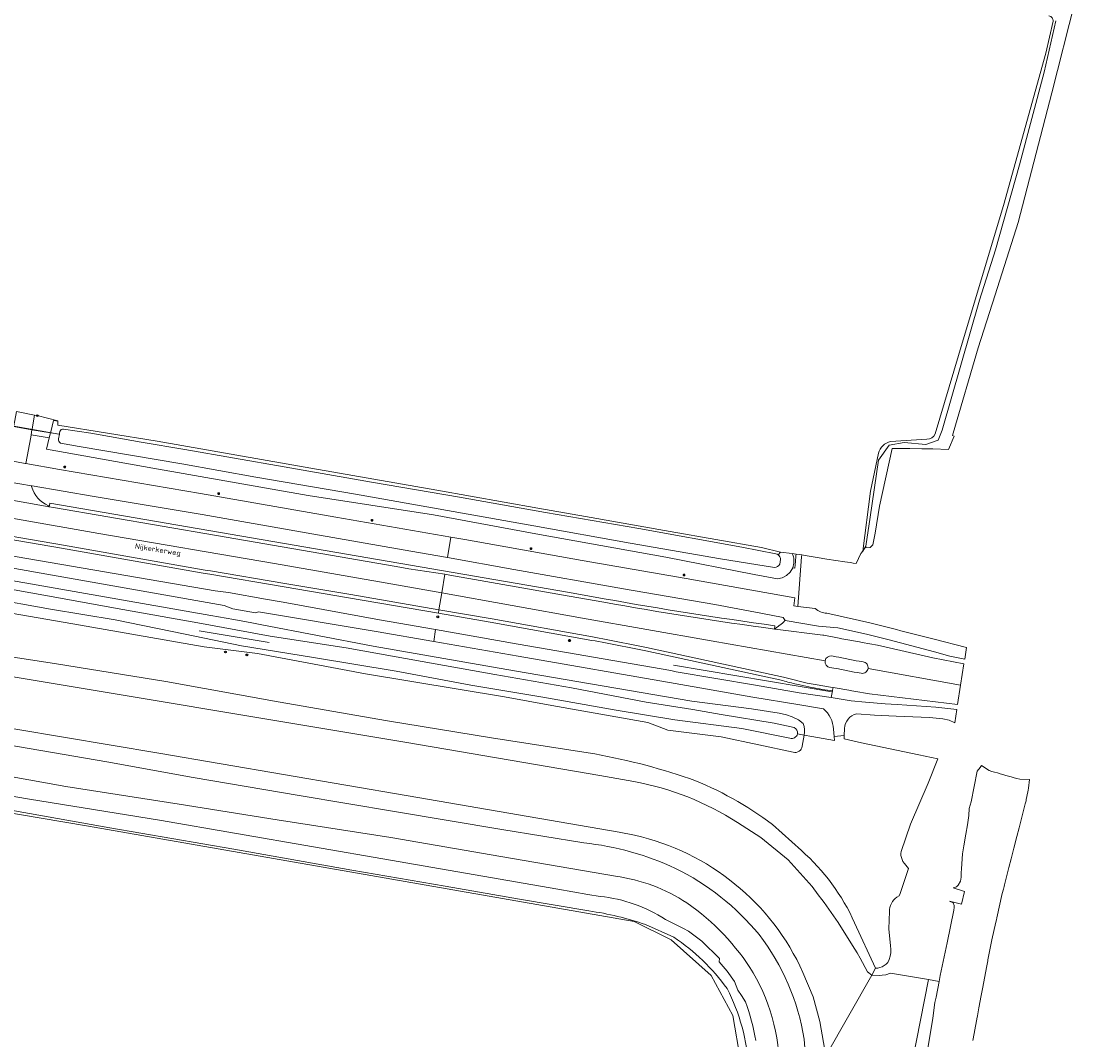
# Model space of a CAD drawing. Header units: metres. Extents: x 149984 to 156489, y 469398 to 478068.
# Tile 690 of 854: x 155483 to 155664, y 471254 to 471429. Entities that reach past the tile are written whole.
import ezdxf
from ezdxf.enums import TextEntityAlignment as Align

# ---------------------------------------------------------------- set-up
doc = ezdxf.new("R2010")
doc.units = ezdxf.units.M
doc.header["$LTSCALE"] = 0.75
for name, color, linetype, lineweight in [('B-WE-GR-GRAS-GV', 252, 'Continuous', 13), ('B-WE-GR-GROENVOORZIENING-GV', 252, 'Continuous', 18), ('B-WE-IE-MEUBILAIR-S', 252, 'Continuous', 25), ('B-WE-IE-MEUBILAIR_WEGMEUBILAIR-G', 252, 'Continuous', 18), ('B-WE-KW-KUNSTWERK_DUIKER-G', 6, 'Continuous', 18), ('B-WE-OG-TERREIN_BEGROEID-GV', 252, 'Continuous', 18), ('B-WE-OG-TERREIN_OEVER-GV', 252, 'Continuous', 18), ('B-WE-OG-TOPOGRAFIE-T18', 7, 'Continuous', 18), ('B-WE-OG-WATER-GV', 252, 'Continuous', 18), ('B-WE-OG-WATER_SLOOT-GV', 252, 'Continuous', 18), ('B-WE-VH-GESLOTENVERHARDING-GV', 252, 'Continuous', 18), ('B-WE-VH-HALFVERHARDING-GV', 252, 'Continuous', 18), ('B-WE-VH-ONVERHARD-GV', 252, 'Continuous', 18), ('B-WE-VH-OPENVERHARDING-GV', 252, 'Continuous', 18)]:
    doc.layers.add(name, color=color, linetype=linetype, lineweight=lineweight)
doc.styles.add('NLCS-ISO', font='NLCS-ISO.ttf')
doc.styles.add('NLCS-ISO-M500-T18', font='NLCS-ISO.ttf', dxfattribs={"height": 0.9})

# ---------------------------------------------------------------- blocks, each defined once
blk = doc.blocks.new('SIE-MEUBILAIR_BORD_VERKEER-SO')
blk.add_lwpolyline([(-0.5625, -0.5625), (0.5625, -0.5625), (0.5625, 0.5625), (-0.5625, 0.5625)], close=True)
at = {"style": 'NLCS-ISO'}
blk.add_text('vb', height=0.75, dxfattribs=at).set_placement((0, 0), align=Align.MIDDLE_CENTER)
blk = doc.blocks.new('SIE-MEUBILAIR_PAAL_LICHTMAST-SO')
for points in [[(-0.62, 0), (-1, 0)], [(-0.71, 0.71), (-0.44, 0.44)], [(0, 1), (0, 0.62)], [(0.44, 0.44), (0.71, 0.71)], [(1, 0), (0.62, 0)], [(-0.71, -0.71), (-0.44, -0.44)], [(0, -0.62), (0, -1)], [(0.44, -0.44), (0.71, -0.71)]]:
    blk.add_lwpolyline(points)
blk.add_circle((0, 0), 0.5)
blk = doc.blocks.new('SIE-MEUBILAIR_PAAL_HECTOMETER-SO')
blk.add_circle((0, 0), 0.75)
at = {"style": 'NLCS-ISO'}
blk.add_text('hm', height=0.75, dxfattribs=at).set_placement((0.16, 0.07), align=Align.MIDDLE_CENTER)
blk = doc.blocks.new('SIE-MEUBILAIR_PAAL-SO')
blk.add_circle((0, 0), 0.75)
blk = doc.blocks.new('SIE-MEUBILAIR_PAAL_VERKEERSBORD-SO')
blk.add_circle((0, 0), 0.75)
at = {"style": 'NLCS-ISO'}
blk.add_text('vb', height=0.75, dxfattribs=at).set_placement((0, 0.07), align=Align.MIDDLE_CENTER)

msp = doc.modelspace()

# ---------------------------------------------------------------- linework, layer by layer
at = {"layer": 'B-WE-GR-GRAS-GV', "flags": 128}
for points in [[(155644.395, 471373.911), (155651.289, 471396.945), (155658.556, 471423.053), (155659.809, 471428.542)], [(155639.6, 471357.748), (155644.395, 471373.911)], [(155481.969, 471361.593), (155485.093, 471360.971), (155485.557, 471360.879), (155489.05, 471359.999), (155489.054, 471359.923), (155489.09, 471359.263), (155506.092, 471356.484), (155532.497, 471351.868), (155554.102, 471348.092), (155571.416, 471344.987), (155579.578, 471343.563), (155594.103, 471341.028), (155609.796, 471338.256), (155613.051, 471337.486), (155615.067, 471337.222), (155615.727, 471337.136), (155616.324, 471337.058), (155616.716, 471336.993), (155617.608, 471336.847), (155620.021, 471336.45), (155620.336, 471336.398), (155621.008, 471336.293), (155624.076, 471335.814)], [(155631.924, 471356.457), (155638.147, 471356.853)], [(155626.03, 471335.52), (155626.847, 471337.264), (155627.166, 471337.634), (155628.509, 471347.904), (155629.852, 471354.441)], [(155494.017, 471290.542), (155474.687, 471293.766), (155460.88, 471296.042), (155446.571, 471298.319), (155430.367, 471301.188), (155414.681, 471303.566), (155413.529, 471304.362), (155407.489, 471308.536), (155363.899, 471315.368), (155361.592, 471316.053), (155357.105, 471289.754), (155354.263, 471290.16), (155345.584, 471241.199), (155341.352, 471241.837), (155341.043, 471240.015), (155349.78, 471238.621)], [(155646.06, 471253.706), (155646.285, 471254.922), (155646.794, 471257.68), (155646.832, 471257.886), (155646.844, 471257.957), (155647.093, 471259.301), (155647.489, 471261.45), (155647.695, 471262.564), (155648.423, 471266.512), (155648.591, 471267.365), (155648.63, 471267.566), (155649.294, 471270.96), (155649.989, 471274.012), (155650.078, 471274.402), (155650.156, 471274.744), (155651.104, 471278.907), (155651.293, 471279.67), (155651.398, 471280.097), (155651.481, 471280.434), (155652.21, 471283.395), (155652.598, 471284.878), (155653.07, 471286.682), (155653.601, 471288.707), (155653.982, 471290.164), (155655.032, 471294.301), (155655.166, 471294.83), (155655.221, 471295.045), (155655.472, 471296.332), (155655.538, 471296.671), (155655.601, 471296.997), (155655.751, 471298.475), (155654.081, 471298.513), (155653.604, 471298.647), (155653.126, 471298.782), (155652.648, 471298.916), (155652.171, 471299.051), (155651.693, 471299.185), (155651.216, 471299.32), (155650.738, 471299.454), (155650.261, 471299.589), (155649.783, 471299.723), (155649.305, 471299.858), (155648.828, 471299.992), (155647.528, 471300.856), (155647.274, 471300.543), (155646.815, 471299.888), (155645.779, 471294.669), (155645.424, 471293.491), (155645.36, 471292.326), (155645.111, 471290.685), (155644.866, 471289.069), (155644.525, 471287.118), (155644.292, 471285.7), (155644.105, 471283.138), (155644.069, 471282.455), (155644.033, 471281.701), (155643.906, 471281.058), (155643.538, 471280.362), (155643.228, 471280.09), (155642.698, 471279.877), (155644.607, 471279.248), (155644.085, 471277.104), (155642.025, 471277.586), (155642.666, 471277.319), (155642.842, 471276.85), (155642.817, 471276.534), (155642.777, 471276.049), (155641.668, 471270.445), (155640.452, 471264.85), (155640.263, 471263.831), (155639.767, 471261.159), (155639.552, 471260.206), (155639.161, 471257.557), (155636.996, 471244.461)], [(155604.815, 471198.151), (155605.179, 471205.668), (155606.191, 471250.328), (155604.869, 471258), (155601.164, 471264.88), (155594.285, 471270.965), (155587.935, 471274.14), (155494.017, 471290.542)]]:
    msp.add_lwpolyline(points, dxfattribs=at)
at = {"layer": 'B-WE-GR-GRAS-GV'}
for points in [[(155659.809, 471428.542, 0.4166799), (155659.109, 471429.441)], [(155638.147, 471356.853, 0.3066936), (155639.6, 471357.748)], [(155629.852, 471354.441, -0.2695402), (155631.924, 471356.457)], [(155624.076, 471335.814, 0.0010009), (155626.03, 471335.52)]]:
    msp.add_lwpolyline(points, format="xyb", dxfattribs=at)
at = {"layer": 'B-WE-GR-GROENVOORZIENING-GV', "flags": 128}
for points in [[(155489.054, 471359.923), (155489.05, 471359.999), (155485.557, 471360.879), (155485.093, 471360.971), (155484.663, 471358.635), (155484.642, 471358.518), (155484.634, 471358.47), (155487.821, 471357.939), (155487.825, 471357.956), (155487.862, 471358.107), (155488.342, 471360.042)], [(155487.601, 471357.05), (155487.821, 471357.939), (155484.634, 471358.47), (155484.486, 471357.593)], [(155615.488, 471329.653), (155615.319, 471328.276), (155616.008, 471328.172), (155616.669, 471336.686), (155616.716, 471336.993), (155616.324, 471337.058), (155615.727, 471337.136), (155615.681, 471336.837), (155615.672, 471336.763), (155615.601, 471335.848), (155615.514, 471334.725), (155615.147, 471334.789), (155614.719, 471334.039), (155614.106, 471333.448), (155613.353, 471333.05), (155612.519, 471332.876), (155608.534, 471333.616), (155593.361, 471336.628), (155571.083, 471340.624), (155553.511, 471343.848), (155532.045, 471347.179), (155505.383, 471351.851), (155487.131, 471355.154), (155487.601, 471357.05), (155484.486, 471357.593), (155484.42, 471357.201), (155483.576, 471352.677), (155489.349, 471351.67), (155513.546, 471347.524), (155536.778, 471343.445), (155556.516, 471340.061), (155558.882, 471339.655), (155579.027, 471336.016), (155596.867, 471332.931)]]:
    msp.add_lwpolyline(points, close=True, dxfattribs=at)
for points in [[(155613.812, 471325.737), (155613.87, 471325.727), (155613.502, 471326.256), (155609.69, 471327.025), (155601.802, 471328.481), (155586.142, 471331.171), (155567.318, 471334.508), (155555.932, 471336.525), (155549.646, 471337.639), (155531.662, 471340.789), (155513.829, 471343.944), (155495.308, 471347.031), (155484.674, 471348.844), (155484.532, 471348.868), (155484.583, 471348.712)], [(155487.474, 471345.43), (155487.608, 471345.257), (155487.641, 471345.449), (155487.711, 471345.851), (155576.852, 471330.531), (155582.826, 471329.477)], [(155620.4, 471310.606), (155616.005, 471311.32), (155608.298, 471312.599), (155594.969, 471314.93), (155568.048, 471319.625), (155553.557, 471322.136), (155543.698, 471323.844), (155523.477, 471327.239), (155522.959, 471327.077), (155519.093, 471327.77), (155517.636, 471328.307), (155477.745, 471335.366), (155457.332, 471338.918), (155456.442, 471339.07), (155440.727, 471341.761), (155439.909, 471336.98), (155441.587, 471336.685), (155441.824, 471338.276)], [(155580.696, 471322.343), (155563.26, 471325.484), (155554.362, 471327.009), (155538.967, 471329.648), (155527.906, 471331.517), (155515.167, 471333.669), (155513.993, 471333.867), (155489.692, 471338.138), (155465.693, 471342.255)], [(155443.535, 471339.222), (155455.664, 471337.156), (155477.812, 471333.175), (155515.315, 471326.623), (155519.269, 471325.9), (155522.384, 471325.331), (155524.046, 471325.027), (155543.16, 471321.326), (155567.4, 471317.139), (155597.825, 471311.892), (155608.059, 471310.583), (155612.84, 471309.823), (155614.08, 471309.573), (155615.04, 471309.239), (155616.137, 471308.683), (155616.955, 471308.051)], [(155478.032, 471337.38), (155516.096, 471330.846), (155518.329, 471330.565), (155524.705, 471329.431), (155527.726, 471328.895), (155544.279, 471325.885), (155553.894, 471324.178), (155568.064, 471321.663), (155594.225, 471317.143), (155595.167, 471316.964), (155608.737, 471314.63), (155616.276, 471313.356), (155621.718, 471312.549), (155621.961, 471313.67), (155621.553, 471313.726)], [(155612.09, 471324.859), (155612.009, 471324.265), (155612.533, 471324.662)], [(155613.437, 471315.434), (155589.957, 471320.539)], [(155617.11, 471306.066), (155618.447, 471305.846), (155622.331, 471305.161), (155622.28, 471305.872), (155622.138, 471307.091)]]:
    msp.add_lwpolyline(points, dxfattribs=at)
at = {"layer": 'B-WE-GR-GROENVOORZIENING-GV'}
for points in [[(155484.583, 471348.712, 0.2337558), (155487.474, 471345.43)], [(155582.826, 471329.477, 0.010455), (155612.09, 471324.859)], [(155612.927, 471324.929, 0.0501405), (155613.812, 471325.737)], [(155612.533, 471324.662, 0.01689), (155612.927, 471324.929)], [(155589.957, 471320.539, 0.0056326), (155580.696, 471322.343)], [(155615.819, 471314.814, -0.0100503), (155613.437, 471315.434)], [(155617.901, 471314.355, -0.0091068), (155615.819, 471314.814)], [(155621.553, 471313.726, -0.0149928), (155617.901, 471314.355)], [(155622.138, 471307.091, 0.2122489), (155620.4, 471310.606)], [(155616.955, 471308.051, -0.1376759), (155617.11, 471306.066)]]:
    msp.add_lwpolyline(points, format="xyb", dxfattribs=at)
at = {"layer": 'B-WE-IE-MEUBILAIR_WEGMEUBILAIR-G', "flags": 128}
msp.add_lwpolyline([(155594.711, 471318.098), (155621.83, 471313.508)], dxfattribs=at)
at = {"layer": 'B-WE-KW-KUNSTWERK_DUIKER-G', "flags": 128}
for points in [[(155477.015, 471359.863), (155489.239, 471357.707)], [(155525.326, 471321.944), (155513.351, 471323.985)]]:
    msp.add_lwpolyline(points, dxfattribs=at)
at = {"layer": 'B-WE-OG-TERREIN_BEGROEID-GV', "flags": 128}
for points in [[(155615.241, 471303.18), (155609.333, 471304.444), (155602.87, 471305.801), (155593.72, 471306.941), (155590.279, 471308.27), (155573.819, 471311.191), (155565.731, 471312.626), (155541.858, 471316.6), (155523.346, 471320.088), (155514.185, 471321.2), (155490.317, 471325.429), (155468.423, 471329.171), (155467.58, 471329.28), (155465.775, 471329.512), (155465.18, 471329.589), (155454.312, 471331.447), (155443.448, 471333.331), (155441.977, 471333.589)], [(155464.463, 471321.841), (155472.121, 471320.904), (155488.846, 471318.306), (155507.614, 471315.269), (155526.901, 471311.823), (155545.622, 471308.521), (155563.453, 471305.642), (155580.073, 471303.07)], [(155625.758, 471273.892), (155629.323, 471266.085), (155629.723, 471266.124), (155630.115, 471266.217), (155630.49, 471266.364), (155630.841, 471266.56), (155631.161, 471266.803), (155631.446, 471267.088), (155631.692, 471267.622), (155631.863, 471268.185), (155631.954, 471268.766), (155631.964, 471269.355), (155631.892, 471269.939), (155631.662, 471272.87), (155631.744, 471275.809), (155631.756, 471276.174), (155631.815, 471276.536), (155631.918, 471276.886), (155632.065, 471277.221), (155632.252, 471277.535), (155632.478, 471277.823), (155632.738, 471278.08), (155633.029, 471278.302), (155633.418, 471278.516), (155633.551, 471278.913), (155634.814, 471282.673), (155635.003, 471283.235), (155634.323, 471284.091), (155634.052, 471284.432), (155633.893, 471284.75), (155633.779, 471285.086), (155633.712, 471285.435), (155633.693, 471285.79), (155633.722, 471286.144), (155635.342, 471290.786), (155638.362, 471297.852), (155640.044, 471301.999), (155636.769, 471302.709), (155626.961, 471304.787), (155623.957, 471305.423), (155623.985, 471306.023), (155622.28, 471305.872), (155622.331, 471305.161), (155618.447, 471305.846), (155617.11, 471306.066), (155616.793, 471304.184)], [(155611.658, 471290.77), (155616.629, 471286.282)]]:
    msp.add_lwpolyline(points, dxfattribs=at)
at = {"layer": 'B-WE-OG-TERREIN_BEGROEID-GV'}
for points in [[(155616.793, 471304.184, -0.4753671), (155615.241, 471303.18)], [(155580.073, 471303.07, -0.0376042), (155597.432, 471298.66)], [(155597.432, 471298.66, -0.0684485), (155611.658, 471290.77)], [(155616.629, 471286.282, -0.1077899), (155625.758, 471273.892)]]:
    msp.add_lwpolyline(points, format="xyb", dxfattribs=at)
at = {"layer": 'B-WE-OG-TERREIN_OEVER-GV', "flags": 128}
for points in [[(155629.852, 471354.441), (155628.509, 471347.904), (155627.166, 471337.634), (155627.662, 471338.495), (155628.411, 471343.466), (155629.857, 471353.23), (155631.672, 471355.823), (155634.245, 471356.3), (155637.978, 471355.911), (155640.078, 471356.689), (155640.778, 471358.4), (155647.187, 471380.669), (155649.908, 471389.298), (155654.049, 471403.894), (155658.263, 471419.816), (155660.306, 471428.576)], [(155659.809, 471428.542), (155658.556, 471423.053), (155651.289, 471396.945), (155644.395, 471373.911), (155639.6, 471357.748)], [(155612.658, 471337.018), (155613.051, 471337.486), (155609.796, 471338.256), (155594.103, 471341.028), (155579.578, 471343.563), (155571.416, 471344.987), (155554.102, 471348.092), (155532.497, 471351.868), (155506.092, 471356.484), (155489.09, 471359.263), (155489.054, 471359.923), (155488.342, 471360.042), (155487.862, 471358.107), (155487.825, 471357.956), (155487.821, 471357.939), (155489.345, 471357.685), (155489.376, 471357.857), (155489.428, 471358.143)], [(155489.199, 471356.88), (155489.345, 471357.685), (155487.821, 471357.939), (155487.601, 471357.05), (155487.131, 471355.154), (155505.383, 471351.851), (155532.045, 471347.179), (155553.511, 471343.848), (155571.083, 471340.624), (155593.361, 471336.628), (155608.534, 471333.616), (155612.519, 471332.876), (155613.353, 471333.05), (155614.106, 471333.448), (155614.719, 471334.039)], [(155490.07, 471358.576), (155494.762, 471357.854), (155503.399, 471356.347), (155510.885, 471355.047), (155527.878, 471352.086), (155542.865, 471349.478), (155557.963, 471346.921), (155572.749, 471344.288), (155588.721, 471341.516), (155606.417, 471338.345), (155612.228, 471337.194)], [(155612.023, 471334.822), (155602.777, 471336.31), (155587.277, 471339.01), (155570.71, 471342.004), (155553.331, 471345.05), (155540.128, 471347.386), (155523.054, 471350.302), (155510.367, 471352.601), (155492.717, 471355.564), (155489.545, 471356.182)], [(155638.147, 471356.853), (155631.924, 471356.457)], [(155616.955, 471308.051), (155616.137, 471308.683), (155615.04, 471309.239), (155614.08, 471309.573), (155612.84, 471309.823), (155608.059, 471310.583), (155597.825, 471311.892), (155567.4, 471317.139), (155543.16, 471321.326), (155524.046, 471325.027), (155522.384, 471325.331), (155519.269, 471325.9), (155515.315, 471326.623), (155477.812, 471333.175), (155455.664, 471337.156), (155443.535, 471339.222)], [(155444.107, 471337.488), (155451.233, 471336.17), (155469.729, 471333.115), (155486.667, 471330.069), (155500.202, 471327.617), (155513.73, 471325.251), (155525.498, 471323.085), (155538.519, 471321.082), (155551.583, 471318.696), (155564.039, 471316.478), (155577.205, 471314.2), (155589.986, 471311.742), (155597.996, 471310.473), (155602.883, 471309.598), (155611.962, 471308.125), (155615.408, 471307.372)], [(155615.067, 471337.222), (155613.051, 471337.486), (155612.658, 471337.018)], [(155613.043, 471336.207), (155612.912, 471335.423)], [(155614.719, 471334.039), (155615.147, 471334.789), (155615.348, 471335.603), (155615.315, 471336.454)], [(155614.673, 471305.577), (155606.433, 471307.215), (155594.903, 471308.686), (155584.518, 471310.451), (155572.257, 471312.597), (155559.917, 471314.634), (155547.128, 471317.071), (155532.963, 471319.423), (155520.601, 471321.388), (155510.948, 471323.413), (155498.938, 471325.837), (155487.836, 471327.669), (155476.938, 471329.631), (155462.852, 471331.86), (155450.273, 471333.992), (155443.625, 471335.156)], [(155467.58, 471329.28), (155468.423, 471329.171), (155490.317, 471325.429), (155514.185, 471321.2), (155523.346, 471320.088), (155541.858, 471316.6), (155565.731, 471312.626), (155573.819, 471311.191), (155590.279, 471308.27), (155593.72, 471306.941), (155602.87, 471305.801), (155609.333, 471304.444), (155615.241, 471303.18)], [(155580.073, 471303.07), (155563.453, 471305.642), (155545.622, 471308.521), (155526.901, 471311.823), (155507.614, 471315.269), (155488.846, 471318.306), (155472.121, 471320.904), (155464.463, 471321.841)], [(155462.171, 471321.259), (155459.616, 471318.824), (155460.148, 471318.883), (155463.572, 471319.171), (155465.466, 471318.72), (155467.323, 471318.543), (155469.04, 471318.181), (155475.86, 471317.013), (155548.975, 471304.838), (155582.044, 471299.154), (155587.872, 471298.125)], [(155588.023, 471288.906), (155585.358, 471289.445), (155549.2, 471295.656), (155506.421, 471302.984), (155465.436, 471309.835), (155458.432, 471312.372), (155458.407, 471310.357)], [(155490.474, 471297.259), (155467.222, 471301.442), (155446.396, 471305.173), (155427.952, 471307.137), (155415.197, 471307.442)], [(155460.186, 471308.329), (155463.775, 471307.412), (155478.418, 471304.774), (155497.499, 471301.486), (155512.316, 471298.8), (155530.498, 471295.725), (155546.86, 471292.997), (155565.222, 471289.883), (155579.308, 471287.612)], [(155415.475, 471306.711), (155424.961, 471305.189), (155439.5, 471302.828), (155451.555, 471300.627), (155458.643, 471299.444), (155466.426, 471298.141), (155484.244, 471295.096), (155506.547, 471291.515), (155546.165, 471284.65), (155574.826, 471279.649), (155580.002, 471278.768), (155582.127, 471278.426)], [(155616.793, 471304.184), (155617.11, 471306.066), (155615.948, 471306.298)], [(155615.948, 471306.298), (155617.11, 471306.066)], [(155413.529, 471304.362), (155414.681, 471303.566), (155430.367, 471301.188), (155446.571, 471298.319), (155460.88, 471296.042), (155474.687, 471293.766), (155494.017, 471290.542), (155587.935, 471274.14), (155594.285, 471270.965), (155601.164, 471264.88), (155604.869, 471258), (155606.191, 471250.328), (155605.179, 471205.668), (155604.815, 471198.151)], [(155580.198, 471275.922), (155568.295, 471277.931), (155555.51, 471280.201), (155539.51, 471282.905), (155519.26, 471286.514), (155498.025, 471290.182), (155478.383, 471293.67), (155469.592, 471295.254), (155461.9, 471296.738), (155457.665, 471297.051), (155450.552, 471298.129), (155450.026, 471298.209), (155435.677, 471300.678), (155426.598, 471302.19), (155415.035, 471303.858)], [(155584.724, 471281.868), (155565.082, 471285.276), (155546.2, 471288.514), (155526.694, 471291.562), (155509.901, 471294.236), (155490.474, 471297.259)], [(155605.689, 471291.076), (155609.691, 471288.55), (155614.339, 471284.678), (155618.476, 471280.113), (155619.487, 471278.701), (155620.147, 471277.896), (155620.562, 471277.388), (155622.545, 471274.518), (155622.922, 471273.972), (155625.417, 471270.002), (155626.198, 471268.76), (155626.718, 471267.811), (155627.994, 471265.484), (155628.698, 471264.885), (155629.323, 471266.085), (155625.758, 471273.892)], [(155616.629, 471286.282), (155611.658, 471290.77)], [(155593.311, 471274.471), (155596.385, 471272.942), (155597.276, 471272.472), (155599.547, 471270.737), (155602.603, 471267.798), (155602.542, 471267.218), (155603.913, 471265.6), (155605.14, 471263.833), (155605.711, 471262.32), (155606.344, 471261.407), (155607.072, 471260.339)], [(155594.729, 471271.403), (155589.881, 471273.574)], [(155617.098, 471253.931), (155617.678, 471246.442), (155620.825, 471251.104), (155619.824, 471256.985), (155618.659, 471261.21), (155616.904, 471265.376)], [(155636.996, 471244.461), (155639.161, 471257.557), (155639.552, 471260.206), (155639.767, 471261.159), (155640.263, 471263.831), (155638.433, 471264.143), (155634.289, 471242.94)]]:
    msp.add_lwpolyline(points, dxfattribs=at)
at = {"layer": 'B-WE-OG-TERREIN_OEVER-GV'}
for points in [[(155659.109, 471429.441, -0.4166799), (155659.809, 471428.542)], [(155489.428, 471358.143, -0.3836148), (155490.07, 471358.576)], [(155639.6, 471357.748, -0.3066936), (155638.147, 471356.853)], [(155489.545, 471356.182, -0.3100108), (155489.199, 471356.88)], [(155631.924, 471356.457, 0.2695402), (155629.852, 471354.441)], [(155612.228, 471337.194, -0.125498), (155612.658, 471337.018)], [(155612.658, 471337.018, -0.2512872), (155613.043, 471336.207)], [(155615.315, 471336.454, 0.0681686), (155615.067, 471337.222)], [(155612.912, 471335.423, -0.2907908), (155612.023, 471334.822)], [(155615.408, 471307.372, -0.3467279), (155615.948, 471306.298)], [(155617.11, 471306.066, 0.1376759), (155616.955, 471308.051)], [(155615.948, 471306.298, -0.4545588), (155614.673, 471305.577)], [(155615.241, 471303.18, 0.4753671), (155616.793, 471304.184)], [(155597.432, 471298.66, 0.0376042), (155580.073, 471303.07)], [(155587.872, 471298.125, -0.0987083), (155605.689, 471291.076)], [(155611.658, 471290.77, 0.0684485), (155597.432, 471298.66)], [(155579.308, 471287.612, -0.0809483), (155595.01, 471283.236)], [(155616.904, 471265.376, 0.2357322), (155588.023, 471288.906)], [(155625.758, 471273.892, 0.1077899), (155616.629, 471286.282)], [(155596.998, 471277.297, 0.1155616), (155584.724, 471281.868)], [(155595.01, 471283.236, -0.1067086), (155609.371, 471271.86)], [(155582.127, 471278.426, -0.1175499), (155593.311, 471274.471)], [(155608.353, 471265.322, 0.1055369), (155596.998, 471277.297)], [(155589.881, 471273.574, 0.050904), (155580.198, 471275.922)], [(155603.873, 471262.635, 0.0919024), (155594.729, 471271.403)], [(155609.371, 471271.86, -0.1276267), (155617.098, 471253.931)], [(155612.858, 471247.018, 0.1446721), (155608.353, 471265.322)], [(155607.578, 471248.96, 0.1065494), (155603.873, 471262.635)], [(155607.072, 471260.339, -0.037078), (155608.835, 471253.68)]]:
    msp.add_lwpolyline(points, format="xyb", dxfattribs=at)
at = {"layer": 'B-WE-OG-WATER-GV', "flags": 128}
for points in [[(155489.428, 471358.143), (155489.376, 471357.857), (155489.345, 471357.685), (155489.199, 471356.88)], [(155612.228, 471337.194), (155606.417, 471338.345), (155588.721, 471341.516), (155572.749, 471344.288), (155557.963, 471346.921), (155542.865, 471349.478), (155527.878, 471352.086), (155510.885, 471355.047), (155503.399, 471356.347), (155494.762, 471357.854), (155490.07, 471358.576)], [(155489.545, 471356.182), (155492.717, 471355.564), (155510.367, 471352.601), (155523.054, 471350.302), (155540.128, 471347.386), (155553.331, 471345.05), (155570.71, 471342.004), (155587.277, 471339.01), (155602.777, 471336.31), (155612.023, 471334.822)], [(155615.408, 471307.372), (155611.962, 471308.125), (155602.883, 471309.598), (155597.996, 471310.473), (155589.986, 471311.742), (155577.205, 471314.2), (155564.039, 471316.478), (155551.583, 471318.696), (155538.519, 471321.082), (155525.498, 471323.085), (155513.73, 471325.251), (155500.202, 471327.617), (155486.667, 471330.069), (155469.729, 471333.115), (155451.233, 471336.17), (155444.107, 471337.488)], [(155612.912, 471335.423), (155613.043, 471336.207)], [(155443.625, 471335.156), (155450.273, 471333.992), (155462.852, 471331.86), (155476.938, 471329.631), (155487.836, 471327.669), (155498.938, 471325.837), (155510.948, 471323.413), (155520.601, 471321.388), (155532.963, 471319.423), (155547.128, 471317.071), (155559.917, 471314.634), (155572.257, 471312.597), (155584.518, 471310.451), (155594.903, 471308.686), (155606.433, 471307.215), (155614.673, 471305.577)], [(155587.872, 471298.125), (155582.044, 471299.154), (155548.975, 471304.838), (155475.86, 471317.013)], [(155465.436, 471309.835), (155506.421, 471302.984), (155549.2, 471295.656), (155585.358, 471289.445), (155588.023, 471288.906)], [(155620.825, 471251.104), (155628.698, 471264.885), (155627.994, 471265.484), (155626.718, 471267.811), (155626.198, 471268.76), (155625.417, 471270.002), (155622.922, 471273.972), (155622.545, 471274.518), (155620.562, 471277.388), (155620.147, 471277.896), (155619.487, 471278.701), (155618.476, 471280.113), (155614.339, 471284.678), (155609.691, 471288.55), (155605.689, 471291.076)], [(155616.904, 471265.376), (155618.659, 471261.21), (155619.824, 471256.985), (155620.825, 471251.104)]]:
    msp.add_lwpolyline(points, dxfattribs=at)
at = {"layer": 'B-WE-OG-WATER-GV'}
for points in [[(155490.07, 471358.576, 0.3836148), (155489.428, 471358.143)], [(155489.199, 471356.88, 0.3100108), (155489.545, 471356.182)], [(155612.658, 471337.018, 0.125498), (155612.228, 471337.194)], [(155613.043, 471336.207, 0.2512872), (155612.658, 471337.018)], [(155612.023, 471334.822, 0.2907908), (155612.912, 471335.423)], [(155615.948, 471306.298, 0.3467279), (155615.408, 471307.372)], [(155614.673, 471305.577, 0.4545588), (155615.948, 471306.298)], [(155605.689, 471291.076, 0.0987083), (155587.872, 471298.125)], [(155588.023, 471288.906, -0.2357322), (155616.904, 471265.376)]]:
    msp.add_lwpolyline(points, format="xyb", dxfattribs=at)
at = {"layer": 'B-WE-OG-WATER_SLOOT-GV', "flags": 128}
for points in [[(155660.306, 471428.576), (155658.263, 471419.816), (155654.049, 471403.894), (155649.908, 471389.298), (155647.187, 471380.669), (155640.778, 471358.4), (155640.078, 471356.689), (155637.978, 471355.911), (155634.245, 471356.3), (155631.672, 471355.823), (155629.857, 471353.23), (155628.411, 471343.466), (155627.662, 471338.495), (155627.715, 471338.201), (155628.448, 471338.239), (155628.864, 471338.703), (155629.281, 471340.75), (155630.061, 471345.372), (155632.223, 471355.241), (155635.192, 471355.221), (155635.208, 471355.221), (155637.279, 471355.207), (155639.163, 471355.194), (155641.852, 471355.07), (155642.828, 471357.386), (155642.537, 471357.48), (155642.661, 471357.854), (155646.949, 471372.525), (155649.874, 471381.607), (155653.832, 471394.038), (155659.609, 471416.228), (155663.557, 471431.793)], [(155582.127, 471278.426), (155580.002, 471278.768), (155574.826, 471279.649), (155546.165, 471284.65), (155506.547, 471291.515), (155484.244, 471295.096), (155466.426, 471298.141), (155458.643, 471299.444), (155451.555, 471300.627), (155439.5, 471302.828), (155424.961, 471305.189), (155415.475, 471306.711)], [(155415.035, 471303.858), (155426.598, 471302.19), (155435.677, 471300.678), (155450.026, 471298.209), (155450.552, 471298.129), (155457.665, 471297.051), (155461.9, 471296.738), (155469.592, 471295.254), (155478.383, 471293.67), (155498.025, 471290.182), (155519.26, 471286.514), (155539.51, 471282.905), (155555.51, 471280.201), (155568.295, 471277.931), (155580.198, 471275.922)], [(155607.072, 471260.339), (155606.344, 471261.407), (155605.711, 471262.32), (155605.14, 471263.833), (155603.913, 471265.6), (155602.542, 471267.218), (155602.603, 471267.798), (155599.547, 471270.737), (155597.276, 471272.472), (155596.385, 471272.942), (155593.311, 471274.471)], [(155589.881, 471273.574), (155594.729, 471271.403)], [(155634.289, 471242.94), (155638.433, 471264.143), (155631.902, 471265.255), (155631.093, 471264.956), (155630.463, 471264.897), (155629.966, 471264.85), (155628.698, 471264.885), (155620.825, 471251.104)]]:
    msp.add_lwpolyline(points, dxfattribs=at)
at = {"layer": 'B-WE-OG-WATER_SLOOT-GV'}
for points in [[(155593.311, 471274.471, 0.1175499), (155582.127, 471278.426)], [(155580.198, 471275.922, -0.050904), (155589.881, 471273.574)], [(155594.729, 471271.403, -0.0919024), (155603.873, 471262.635)], [(155603.873, 471262.635, -0.1065494), (155607.578, 471248.96)], [(155608.835, 471253.68, 0.037078), (155607.072, 471260.339)]]:
    msp.add_lwpolyline(points, format="xyb", dxfattribs=at)
at = {"layer": 'B-WE-VH-GESLOTENVERHARDING-GV', "flags": 128}
for points in [[(155483.473, 471352.695), (155480.478, 471353.218), (155480.394, 471353.232), (155475.541, 471354.079), (155459.411, 471356.872), (155458.859, 471353.301), (155464.041, 471352.402), (155477.798, 471350.018), (155477.845, 471350.01), (155478.518, 471349.893), (155484.532, 471348.868), (155484.674, 471348.844), (155495.308, 471347.031), (155513.829, 471343.944), (155531.662, 471340.789), (155549.646, 471337.639), (155555.932, 471336.525), (155556.516, 471340.061), (155536.778, 471343.445), (155513.546, 471347.524), (155489.349, 471351.67), (155483.576, 471352.677)], [(155487.608, 471345.257), (155474.422, 471347.585), (155474.209, 471347.621), (155458.395, 471350.302), (155457.873, 471347.298), (155458.46, 471347.198), (155482.172, 471343.12), (155496.131, 471340.69), (155526.218, 471335.496), (155544.274, 471332.383), (155554.934, 471330.478), (155555.462, 471333.678), (155549.287, 471334.621), (155547.123, 471334.986), (155516.302, 471340.3), (155488.319, 471345.135)], [(155515.25, 471334.246), (155528.012, 471332.09), (155539.313, 471330.181), (155554.457, 471327.585), (155554.934, 471330.478), (155544.274, 471332.383), (155526.218, 471335.496), (155496.131, 471340.69), (155482.172, 471343.12), (155458.46, 471347.198), (155457.873, 471347.298), (155457.35, 471344.293), (155466.039, 471342.788), (155490.038, 471338.671), (155514.339, 471334.4)], [(155518.329, 471330.565), (155516.096, 471330.846), (155478.032, 471337.38), (155456.92, 471341.086), (155456.796, 471341.107), (155456.442, 471339.07), (155457.332, 471338.918), (155477.745, 471335.366), (155517.636, 471328.307), (155519.093, 471327.77), (155522.959, 471327.077), (155523.477, 471327.239), (155543.698, 471323.844), (155553.557, 471322.136), (155553.894, 471324.178), (155544.279, 471325.885), (155527.726, 471328.895), (155524.705, 471329.431)]]:
    msp.add_lwpolyline(points, close=True, dxfattribs=at)
for points in [[(155618.977, 471327.781), (155616.008, 471328.172), (155615.319, 471328.276), (155615.488, 471329.653), (155596.867, 471332.931), (155579.027, 471336.016), (155558.882, 471339.655), (155556.516, 471340.061), (155555.932, 471336.525), (155567.318, 471334.508), (155586.142, 471331.171), (155601.802, 471328.481), (155609.69, 471327.025), (155613.502, 471326.256), (155613.87, 471325.727), (155619.562, 471324.783), (155622.88, 471324.461), (155627.777, 471323.378)], [(155582.72, 471328.886), (155576.793, 471329.932), (155556.327, 471333.546), (155555.462, 471333.678), (155554.934, 471330.478), (155579.095, 471326.163), (155601.183, 471322.285), (155620.696, 471318.829)], [(155620.696, 471318.829), (155601.183, 471322.285), (155579.095, 471326.163), (155554.934, 471330.478), (155554.457, 471327.585), (155563.606, 471326.017), (155580.804, 471322.933)], [(155627.777, 471323.378), (155630.326, 471322.752), (155631.675, 471322.437), (155639.462, 471320.357), (155642.079, 471319.612), (155644.681, 471319.134), (155644.943, 471321.09), (155639.191, 471322.609), (155633.695, 471324), (155632.948, 471324.189), (155628.358, 471325.338), (155626.623, 471325.728), (155621.017, 471326.99)], [(155626.118, 471309.743), (155629.183, 471309.534), (155632.894, 471309.334), (155638.592, 471309.087), (155640.908, 471308.862), (155641.976, 471308.658), (155642.949, 471308.21), (155643.304, 471310.472), (155639.714, 471310.899), (155633.037, 471311.326), (155630.999, 471311.48), (155627.609, 471311.716), (155625.16, 471311.957), (155621.718, 471312.549), (155616.276, 471313.356), (155608.737, 471314.63), (155595.167, 471316.964), (155594.225, 471317.143), (155568.064, 471321.663), (155553.894, 471324.178), (155553.557, 471322.136), (155568.048, 471319.625), (155594.969, 471314.93), (155608.298, 471312.599), (155616.005, 471311.32), (155620.4, 471310.606)], [(155626.583, 471322.081), (155623.563, 471322.601), (155623.109, 471322.69), (155620.488, 471323.202), (155620.311, 471323.236), (155612.118, 471324.25), (155612.009, 471324.265)], [(155628.073, 471317.512), (155643.95, 471314.662), (155644.516, 471318.312), (155639.167, 471319.345), (155629.715, 471321.502), (155627.055, 471321.994), (155626.583, 471322.081)], [(155590.081, 471321.126), (155613.582, 471316.016)], [(155621.843, 471319.665), (155622.59, 471319.534), (155623.05, 471319.453), (155626.046, 471318.85), (155626.54, 471318.767), (155627.228, 471318.651)], [(155626.916, 471316.693), (155626.193, 471316.804), (155625.684, 471316.882), (155622.712, 471317.497), (155622.191, 471317.571), (155621.511, 471317.667)], [(155643.433, 471311.311), (155643.95, 471314.662), (155628.073, 471317.512)], [(155621.637, 471314.32), (155622.071, 471314.261), (155625.141, 471313.716), (155625.264, 471313.695), (155625.649, 471313.629), (155628.313, 471313.175), (155643.433, 471311.311)], [(155622.138, 471307.091), (155622.28, 471305.872)], [(155622.28, 471305.872), (155623.985, 471306.023), (155624.042, 471307.24)]]:
    msp.add_lwpolyline(points, dxfattribs=at)
at = {"layer": 'B-WE-VH-GESLOTENVERHARDING-GV'}
for points in [[(155612.009, 471324.265, -0.0104181), (155582.72, 471328.886)], [(155621.017, 471326.99, -0.1711903), (155618.977, 471327.781)], [(155580.804, 471322.933, -0.0057267), (155590.081, 471321.126)], [(155620.696, 471318.829, -0.4091162), (155621.843, 471319.665)], [(155621.511, 471317.667, -0.4091203), (155620.696, 471318.829)], [(155627.228, 471318.651, -0.4212337), (155628.073, 471317.512)], [(155628.073, 471317.512, -0.4210261), (155626.916, 471316.693)], [(155613.582, 471316.016, 0.0226826), (155618.998, 471314.753)], [(155618.998, 471314.753, 0.0110036), (155621.637, 471314.32)], [(155620.4, 471310.606, -0.2122489), (155622.138, 471307.091)], [(155624.042, 471307.24, -0.3443972), (155626.118, 471309.743)]]:
    msp.add_lwpolyline(points, format="xyb", dxfattribs=at)
at = {"layer": 'B-WE-VH-HALFVERHARDING-GV', "flags": 128}
msp.add_lwpolyline([(155528.012, 471332.09), (155515.25, 471334.246), (155514.339, 471334.4), (155490.038, 471338.671), (155466.039, 471342.788), (155457.35, 471344.293), (155447.067, 471346.073), (155445.792, 471346.314), (155445.254, 471345.817), (155446.721, 471345.54), (155465.693, 471342.255), (155489.692, 471338.138), (155513.993, 471333.867), (155515.167, 471333.669), (155527.906, 471331.517), (155538.967, 471329.648), (155554.362, 471327.009), (155554.457, 471327.585), (155539.313, 471330.181)], close=True, dxfattribs=at)
for points in [[(155487.641, 471345.449), (155487.608, 471345.257), (155488.319, 471345.135), (155516.302, 471340.3), (155547.123, 471334.986), (155549.287, 471334.621), (155555.462, 471333.678), (155556.327, 471333.546), (155576.793, 471329.932), (155582.72, 471328.886)], [(155582.826, 471329.477), (155576.852, 471330.531), (155487.711, 471345.851), (155487.641, 471345.449)], [(155580.804, 471322.933), (155563.606, 471326.017), (155554.457, 471327.585), (155554.362, 471327.009), (155563.26, 471325.484), (155580.696, 471322.343)], [(155612.009, 471324.265), (155612.09, 471324.859)], [(155589.957, 471320.539), (155613.437, 471315.434)], [(155613.582, 471316.016), (155590.081, 471321.126)], [(155621.553, 471313.726), (155621.961, 471313.67), (155621.991, 471313.806), (155622.071, 471314.261), (155621.637, 471314.32)]]:
    msp.add_lwpolyline(points, dxfattribs=at)
at = {"layer": 'B-WE-VH-HALFVERHARDING-GV'}
for points in [[(155582.72, 471328.886, 0.0104181), (155612.009, 471324.265)], [(155612.09, 471324.859, -0.010455), (155582.826, 471329.477)], [(155580.696, 471322.343, -0.0056326), (155589.957, 471320.539)], [(155590.081, 471321.126, 0.0057267), (155580.804, 471322.933)], [(155613.437, 471315.434, 0.0100503), (155615.819, 471314.814)], [(155618.998, 471314.753, -0.0226826), (155613.582, 471316.016)], [(155615.819, 471314.814, 0.0091068), (155617.901, 471314.355)], [(155617.901, 471314.355, 0.0149928), (155621.553, 471313.726)], [(155621.637, 471314.32, -0.0110036), (155618.998, 471314.753)]]:
    msp.add_lwpolyline(points, format="xyb", dxfattribs=at)
at = {"layer": 'B-WE-VH-ONVERHARD-GV', "flags": 128}
for points in [[(155415.197, 471307.442), (155427.952, 471307.137), (155446.396, 471305.173), (155467.222, 471301.442), (155490.474, 471297.259), (155509.901, 471294.236), (155526.694, 471291.562), (155546.2, 471288.514), (155565.082, 471285.276), (155584.724, 471281.868)], [(155579.308, 471287.612), (155565.222, 471289.883), (155546.86, 471292.997), (155530.498, 471295.725), (155512.316, 471298.8), (155497.499, 471301.486), (155478.418, 471304.774), (155463.775, 471307.412), (155460.186, 471308.329)], [(155601.539, 471136.286), (155606.118, 471145.275), (155607.898, 471152.237), (155610.217, 471161.698), (155612.885, 471174.864), (155615.13, 471189.066), (155615.923, 471201.087), (155616.467, 471213.393), (155616.901, 471228.257), (155617.524, 471240.433), (155617.678, 471246.442), (155617.098, 471253.931)]]:
    msp.add_lwpolyline(points, dxfattribs=at)
at = {"layer": 'B-WE-VH-ONVERHARD-GV'}
for points in [[(155595.01, 471283.236, 0.0809483), (155579.308, 471287.612)], [(155584.724, 471281.868, -0.1155616), (155596.998, 471277.297)], [(155609.371, 471271.86, 0.1067086), (155595.01, 471283.236)], [(155596.998, 471277.297, -0.1055369), (155608.353, 471265.322)], [(155617.098, 471253.931, 0.1276267), (155609.371, 471271.86)], [(155608.353, 471265.322, -0.1446721), (155612.858, 471247.018)]]:
    msp.add_lwpolyline(points, format="xyb", dxfattribs=at)
at = {"layer": 'B-WE-VH-OPENVERHARDING-GV', "flags": 128}
for points in [[(155485.093, 471360.971), (155481.969, 471361.593), (155481.516, 471359.154), (155481.501, 471359.072), (155481.486, 471358.995), (155484.634, 471358.47), (155484.642, 471358.518), (155484.663, 471358.635)], [(155480.478, 471353.218), (155483.473, 471352.695), (155483.576, 471352.677), (155484.42, 471357.201), (155484.486, 471357.593), (155484.634, 471358.47), (155481.486, 471358.995), (155481.323, 471358.146), (155481.289, 471357.97), (155480.394, 471353.232)]]:
    msp.add_lwpolyline(points, close=True, dxfattribs=at)
for points in [[(155484.532, 471348.868), (155478.518, 471349.893), (155477.845, 471350.01), (155477.786, 471349.885)], [(155484.583, 471348.712), (155484.532, 471348.868)], [(155474.478, 471347.595), (155474.422, 471347.585), (155487.608, 471345.257), (155487.474, 471345.43)]]:
    msp.add_lwpolyline(points, dxfattribs=at)
at = {"layer": 'B-WE-VH-OPENVERHARDING-GV'}
msp.add_lwpolyline([(155487.474, 471345.43, -0.2337558), (155484.583, 471348.712)], format="xyb", dxfattribs=at)

# ---------------------------------------------------------------- block references
at = {"layer": 'B-WE-IE-MEUBILAIR-S', "xscale": 0.2, "yscale": 0.2, "zscale": 0.2}
for name, p in [('SIE-MEUBILAIR_PAAL-SO', (155485.557, 471360.879)), ('SIE-MEUBILAIR_PAAL_LICHTMAST-SO', (155490.273, 471352.079)), ('SIE-MEUBILAIR_PAAL_LICHTMAST-SO', (155516.682, 471347.527)), ('SIE-MEUBILAIR_PAAL_LICHTMAST-SO', (155542.972, 471342.933)), ('SIE-MEUBILAIR_PAAL_LICHTMAST-SO', (155570.247, 471338.091)), ('SIE-MEUBILAIR_PAAL_LICHTMAST-SO', (155596.52, 471333.538)), ('SIE-MEUBILAIR_PAAL_HECTOMETER-SO', (155554.246, 471326.375)), ('SIE-MEUBILAIR_PAAL_VERKEERSBORD-SO', (155576.854, 471322.298)), ('SIE-MEUBILAIR_BORD_VERKEER-SO', (155576.854, 471322.298)), ('SIE-MEUBILAIR_PAAL-SO', (155517.833, 471320.349)), ('SIE-MEUBILAIR_PAAL-SO', (155521.514, 471319.849))]:
    msp.add_blockref(name, p, dxfattribs=at)

# ---------------------------------------------------------------- texts
at = {"layer": 'B-WE-OG-TOPOGRAFIE-T18', "style": 'NLCS-ISO-M500-T18'}
msp.add_text('Nijkerkerweg', height=0.9, rotation=350.9, dxfattribs=at).set_placement((155506.221, 471337.779), align=Align.MIDDLE)

doc.saveas('drawing.dxf')
